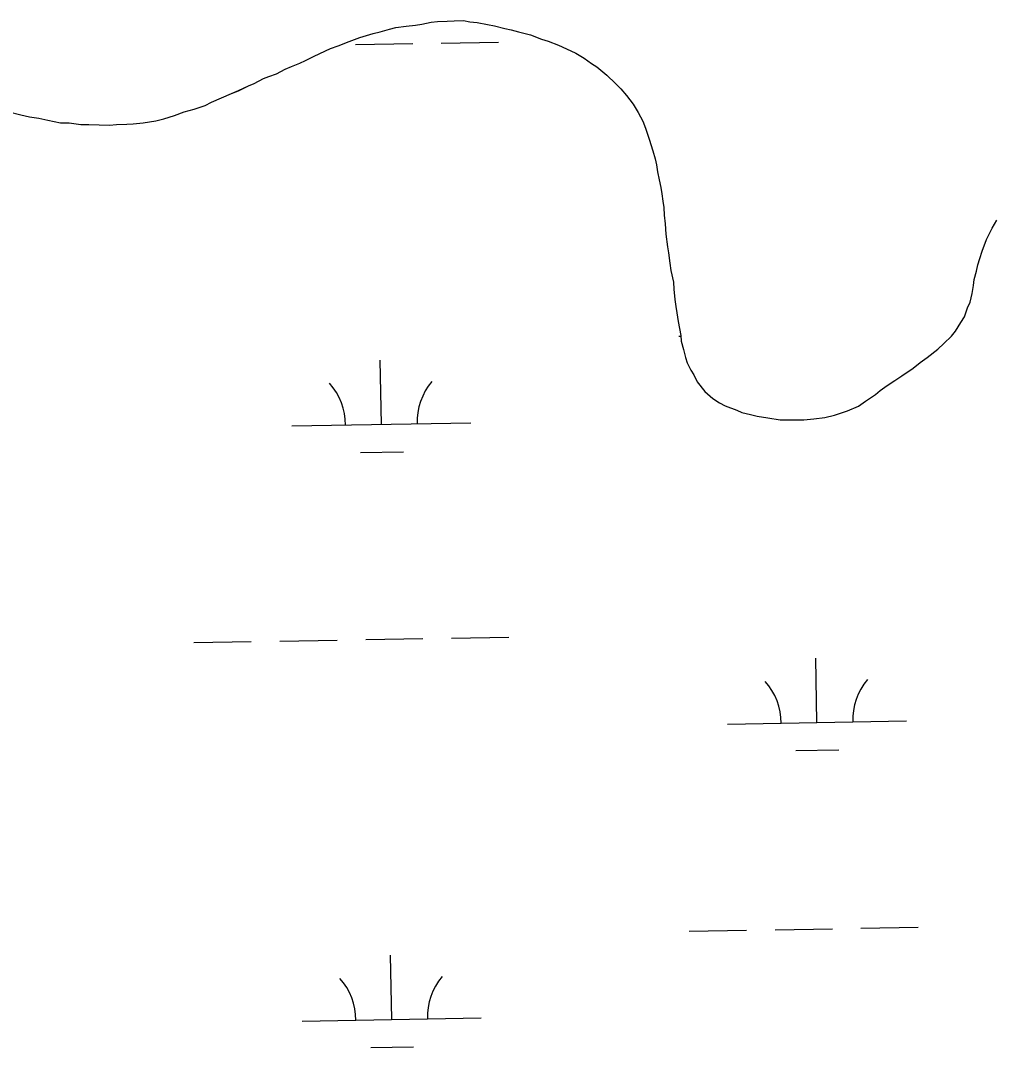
# Model space of a CAD drawing. Extents: x 3892998 to 3931244, y 278583 to 304547.
# Drawn here: x 3922744 to 3923288, y 297891 to 298465 of the extents above; entities that cross this region are included whole.
import ezdxf

# ---------------------------------------------------------------- set-up
doc = ezdxf.new("R2010")
doc.units = 0
doc.layers.add('V-TOPO-SHOR', color=7, linetype='Continuous')
doc.layers.add('V-WETL-SWMP', color=7, linetype='Continuous')

msp = doc.modelspace()

# ---------------------------------------------------------------- linework, layer by layer
at = {"layer": 'V-TOPO-SHOR'}
for points in [[(3922736.597, 298413.655), (3922743.967, 298411.865), (3922748.778, 298410.781), (3922753.917, 298410.013), (3922759.049, 298408.924), (3922766.1040000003, 298407.464), (3922770.937, 298407.347), (3922777.366, 298406.548), (3922781.876, 298406.44), (3922787.676, 298406.3), (3922793.474, 298406.159), (3922797.348, 298406.388), (3922803.1550000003, 298406.57300000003), (3922806.708, 298406.808), (3922812.199, 298407.32), (3922815.758, 298407.879), (3922819.3170000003, 298408.439), (3922823.86, 298409.618), (3922829.705, 298411.412), (3922835.236, 298413.536), (3922840.752, 298415.015), (3922846.926, 298417.12200000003), (3922850.519, 298418.969), (3922856.056, 298421.415), (3922861.596, 298423.86), (3922865.502, 298425.38), (3922871.048, 298428.146), (3922874.3000000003, 298429.357), (3922879.524, 298432.134), (3922882.455, 298433.352), (3922886.682, 298434.862), (3922891.577, 298437.324), (3922895.1610000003, 298438.847), (3922899.718, 298440.672), (3922902.9760000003, 298442.206), (3922907.873, 298444.668), (3922917.001, 298448.96), (3922921.228, 298450.47000000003), (3922927.413, 298452.901), (3922933.264, 298455.016), (3922940.737, 298457.414), (3922944.626, 298458.289), (3922949.8200000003, 298459.776), (3922953.3880000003, 298460.656), (3922959.21, 298461.484), (3922964.379, 298462.004), (3922967.9390000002, 298462.561), (3922973.1240000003, 298463.726), (3922976.677, 298463.964), (3922982.162, 298464.152), (3922986.035, 298464.384), (3922991.198, 298464.58), (3922994.727, 298463.851), (3922998.906, 298463.427), (3923004.684, 298462.321), (3923008.532, 298461.58400000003), (3923014.301, 298460.157), (3923017.83, 298459.426), (3923021.9960000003, 298458.359), (3923028.721, 298456.585), (3923034.787, 298454.183), (3923038.632, 298453.124), (3923044.376, 298450.728), (3923048.841, 298448.686), (3923053.94, 298446.306), (3923058.71, 298443.613), (3923062.829, 298440.613), (3923065.682, 298438.61), (3923071.373, 298433.961), (3923076.098, 298429.332), (3923079.247, 298426.356), (3923082.3850000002, 298422.734), (3923086.1350000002, 298417.808), (3923088.924, 298413.229), (3923091.386, 298408.33400000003)], [(3923091.386, 298408.33400000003), (3923092.904, 298404.429), (3923095.0130000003, 298398.254), (3923097.112, 298391.756), (3923098.292, 298387.213), (3923099.181, 298383.969), (3923099.7320000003, 298380.086), (3923100.59, 298375.554), (3923101.4560000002, 298371.341), (3923102.015, 298367.784), (3923102.558, 298363.579), (3923103.117, 298360.02), (3923103.338, 298355.82300000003), (3923103.866, 298350.976), (3923104.37, 298345.161), (3923105.167, 298338.051), (3923105.734, 298334.813), (3923106.562, 298328.99), (3923107.1040000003, 298324.788), (3923108.561, 298318.304), (3923108.79, 298314.429), (3923109.294, 298308.617), (3923109.845, 298304.734), (3923110.404, 298301.175), (3923111.254, 298296.319), (3923112.677, 298288.549), (3923112.923, 298285.319), (3923114.102, 298280.776), (3923115.282, 298276.23600000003), (3923116.179, 298273.314), (3923118.3340000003, 298269.07), (3923119.884, 298266.455), (3923121.723, 298262.541), (3923126.11, 298257.278), (3923130.5270000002, 298253.303), (3923134.339, 298250.956), (3923137.521, 298249.268), (3923143.909, 298246.855), (3923146.778, 298245.498), (3923151.589, 298244.414), (3923155.431, 298243.355), (3923161.215, 298242.571), (3923168.278, 298241.434), (3923173.111, 298241.318), (3923181.4960000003, 298241.438), (3923186.989, 298241.95), (3923193.133, 298242.77), (3923198.642, 298243.927), (3923205.791, 298246.333), (3923211.9820000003, 298249.086), (3923215.919, 298251.891), (3923221.487, 298255.625), (3923224.119, 298257.818), (3923228.055, 298260.624), (3923232.313, 298263.424), (3923236.241, 298265.908), (3923242.471, 298270.27), (3923246.415, 298273.4), (3923250.352, 298276.205), (3923256.2660000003, 298280.89900000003), (3923259.566, 298284.043), (3923263.8540000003, 298288.131), (3923266.181, 298290.976), (3923269.1950000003, 298295.739), (3923271.207, 298298.914), (3923272.941, 298304.029), (3923274.307, 298307.22000000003), (3923275.3910000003, 298312.031), (3923276.144, 298316.52400000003), (3923276.544, 298319.74), (3923277.949, 298324.54), (3923278.6780000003, 298328.069), (3923279.73, 298331.589), (3923281.1210000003, 298335.74700000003), (3923283.529, 298342.137), (3923286.585, 298348.51), (3923289.272, 298352.958)]]:
    msp.add_lwpolyline(points, dxfattribs=at)
at = {"layer": 'V-WETL-SWMP'}
for p, q in [((3922967.9390000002, 298462.56200000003), (3922973.125, 298463.726)), ((3922973.125, 298463.726), (3922976.677, 298463.963)), ((3922976.677, 298463.963), (3922982.162, 298464.153)), ((3922982.162, 298464.153), (3922986.035, 298464.38299999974)), ((3922986.035, 298464.38300000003), (3922991.198, 298464.581)), ((3922991.198, 298464.581), (3922994.7260000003, 298463.851)), ((3922994.7260000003, 298463.851), (3922998.907, 298463.428)), ((3922940.737, 298457.414), (3922944.627, 298458.288)), ((3922944.627, 298458.288), (3922949.8200000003, 298459.775)), ((3922949.8200000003, 298459.775), (3922953.387, 298460.656)), ((3922953.387, 298460.656), (3922959.21, 298461.483)), ((3922959.21, 298461.483), (3922964.38, 298462.003)), ((3922964.38, 298462.003), (3922967.9390000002, 298462.56200000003)), ((3922998.907, 298463.428), (3923004.683, 298462.322)), ((3923004.683, 298462.322), (3923008.5330000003, 298461.58400000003)), ((3923008.5330000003, 298461.58400000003), (3923014.301, 298460.156)), ((3923014.301, 298460.156), (3923017.83, 298459.426)), ((3923017.83, 298459.426), (3923021.995, 298458.359)), ((3923021.995, 298458.359), (3923028.721, 298456.585)), ((3922921.228, 298450.47000000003), (3922927.412, 298452.8999999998)), ((3922927.412, 298452.9), (3922933.265, 298455.016)), ((3922933.265, 298455.016), (3922940.737, 298457.414)), ((3922978.8421404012, 298452.012163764), (3923010.8373472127, 298452.56600590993)), ((3923028.721, 298456.585), (3923034.788, 298454.18200000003)), ((3923034.788, 298454.18200000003), (3923038.631, 298453.123)), ((3923038.631, 298453.123), (3923044.376, 298450.728)), ((3922907.872, 298444.667), (3922917.001, 298448.96)), ((3922917.001, 298448.96), (3922921.228, 298450.47000000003)), ((3922930.849330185, 298451.1814005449), (3922962.844536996, 298451.73524269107)), ((3923044.376, 298450.728), (3923048.84, 298448.686)), ((3923048.84, 298448.686), (3923053.94, 298446.30700000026)), ((3922895.16, 298438.848), (3922899.717, 298440.673)), ((3922899.717, 298440.673), (3922902.977, 298442.2059999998)), ((3922902.977, 298442.2059999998), (3922907.872, 298444.6669999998)), ((3923053.94, 298446.30700000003), (3923058.711, 298443.613)), ((3923058.711, 298443.613), (3923062.829, 298440.613)), ((3923062.829, 298440.613), (3923065.682, 298438.61)), ((3922882.455, 298433.352), (3922886.683, 298434.8619999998)), ((3922886.683, 298434.8619999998), (3922891.577, 298437.32300000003)), ((3922891.577, 298437.32300000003), (3922895.16, 298438.848)), ((3923065.682, 298438.61), (3923071.373, 298433.96)), ((3922871.048, 298428.146), (3922874.3000000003, 298429.357)), ((3922874.3000000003, 298429.357), (3922879.525, 298432.13300000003)), ((3922879.525, 298432.13300000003), (3922882.455, 298433.352)), ((3923071.373, 298433.96), (3923076.097, 298429.333)), ((3923076.097, 298429.333), (3923079.248, 298426.356)), ((3922856.057, 298421.415), (3922861.596, 298423.86100000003)), ((3922861.596, 298423.86100000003), (3922865.501, 298425.379)), ((3922865.501, 298425.379), (3922871.048, 298428.146)), ((3923079.248, 298426.356), (3923082.3850000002, 298422.734)), ((3922846.927, 298417.12200000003), (3922850.518, 298418.97000000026)), ((3922850.518, 298418.97000000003), (3922856.057, 298421.41499999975)), ((3923082.3850000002, 298422.734), (3923086.134, 298417.809)), ((3923086.134, 298417.809), (3923088.9250000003, 298413.228)), ((3922736.597, 298413.655), (3922743.968, 298411.86499999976)), ((3922829.705, 298411.412), (3922835.236, 298413.536)), ((3922835.236, 298413.536), (3922840.752, 298415.0149999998)), ((3922840.752, 298415.015), (3922846.927, 298417.12200000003)), ((3923088.9250000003, 298413.228), (3923091.386, 298408.33400000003)), ((3922743.968, 298411.865), (3922748.778, 298410.782)), ((3922748.778, 298410.782), (3922753.917, 298410.014)), ((3922753.917, 298410.014), (3922759.048, 298408.923)), ((3922759.048, 298408.923), (3922766.105, 298407.46400000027)), ((3922766.105, 298407.464), (3922770.938, 298407.347)), ((3922770.938, 298407.347), (3922777.366, 298406.5479999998)), ((3922777.366, 298406.5479999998), (3922781.876, 298406.439)), ((3922781.876, 298406.439), (3922787.6750000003, 298406.3)), ((3922787.6750000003, 298406.3), (3922793.474, 298406.16000000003)), ((3922793.474, 298406.16000000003), (3922797.348, 298406.389)), ((3922797.348, 298406.389), (3922803.1550000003, 298406.57199999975)), ((3922803.1550000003, 298406.572), (3922806.707, 298406.808)), ((3922806.707, 298406.808), (3922812.199, 298407.321)), ((3922812.199, 298407.321), (3922815.758, 298407.8799999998)), ((3922815.758, 298407.88), (3922819.318, 298408.43900000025)), ((3922819.318, 298408.439), (3922823.859, 298409.619)), ((3922823.859, 298409.619), (3922829.705, 298411.412)), ((3923091.386, 298408.33400000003), (3923092.904, 298404.42899999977)), ((3923092.904, 298404.42899999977), (3923095.012, 298398.253)), ((3923095.012, 298398.253), (3923097.112, 298391.755)), ((3923097.112, 298391.755), (3923098.292, 298387.214)), ((3923098.292, 298387.214), (3923099.181, 298383.969)), ((3923099.181, 298383.969), (3923099.7320000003, 298380.087)), ((3923099.7320000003, 298380.087), (3923100.59, 298375.554)), ((3923100.59, 298375.554), (3923101.4560000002, 298371.342)), ((3923101.4560000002, 298371.342), (3923102.015, 298367.783)), ((3923102.015, 298367.783), (3923102.558, 298363.579)), ((3923102.558, 298363.579), (3923103.117, 298360.02)), ((3923103.117, 298360.02), (3923103.339, 298355.824)), ((3923103.339, 298355.824), (3923103.866, 298350.9759999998)), ((3923103.866, 298350.9759999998), (3923104.3710000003, 298345.161)), ((3923286.585, 298348.509), (3923289.271, 298352.958)), ((3923104.3710000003, 298345.161), (3923105.167, 298338.05)), ((3923283.5300000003, 298342.136), (3923286.585, 298348.509)), ((3923105.167, 298338.05), (3923105.734, 298334.813)), ((3923281.12, 298335.74700000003), (3923283.5300000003, 298342.136)), ((3923105.734, 298334.813), (3923106.561, 298328.99)), ((3923278.6780000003, 298328.069), (3923279.73, 298331.589)), ((3923279.73, 298331.589), (3923281.12, 298335.74700000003)), ((3923106.561, 298328.99), (3923107.1040000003, 298324.787)), ((3923277.948, 298324.54), (3923278.6780000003, 298328.069)), ((3923107.1040000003, 298324.787), (3923108.56, 298318.304)), ((3923276.543, 298319.739), (3923277.948, 298324.54)), ((3923108.56, 298318.304), (3923108.789, 298314.43)), ((3923108.789, 298314.43), (3923109.293, 298308.616)), ((3923275.3910000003, 298312.03), (3923276.144, 298316.525)), ((3923276.144, 298316.525), (3923276.543, 298319.739)), ((3923109.293, 298308.616), (3923109.845, 298304.734)), ((3923274.308, 298307.221), (3923275.3910000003, 298312.03)), ((3923109.845, 298304.734), (3923110.404, 298301.175)), ((3923271.2060000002, 298298.914), (3923272.941, 298304.03)), ((3923272.941, 298304.03), (3923274.308, 298307.221)), ((3923110.404, 298301.175), (3923111.254, 298296.319)), ((3923269.196, 298295.739), (3923271.2060000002, 298298.914)), ((3923111.254, 298296.319), (3923112.6780000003, 298288.548)), ((3923266.18, 298290.976), (3923269.196, 298295.739)), ((3923111.6067495, 298288.1114459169), (3923112.709674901, 298288.13053773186)), ((3923112.6780000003, 298288.548), (3923112.923, 298285.319)), ((3923259.566, 298284.043), (3923263.855, 298288.131)), ((3923263.855, 298288.131), (3923266.18, 298290.976)), ((3923112.923, 298285.319), (3923114.103, 298280.777)), ((3923114.103, 298280.777), (3923115.2830000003, 298276.23600000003)), ((3923250.3510000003, 298276.206), (3923256.2660000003, 298280.89900000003)), ((3923256.2660000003, 298280.89900000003), (3923259.566, 298284.043)), ((3922945.371363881, 298238.7969291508), (3922944.748291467, 298274.7915368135)), ((3923115.2830000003, 298276.23600000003), (3923116.18, 298273.313)), ((3923246.415, 298273.4), (3923250.3510000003, 298276.20600000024)), ((3923116.18, 298273.313), (3923118.3340000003, 298269.07)), ((3923118.3340000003, 298269.07), (3923119.883, 298266.454)), ((3923236.242, 298265.908), (3923242.471, 298270.2709999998)), ((3923242.471, 298270.271), (3923246.415, 298273.4)), ((3923119.883, 298266.454), (3923121.723, 298262.541)), ((3923228.055, 298260.625), (3923232.313, 298263.424)), ((3923232.313, 298263.424), (3923236.242, 298265.908)), ((3923121.723, 298262.541), (3923126.109, 298257.278)), ((3923126.109, 298257.278), (3923130.5270000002, 298253.303)), ((3923221.488, 298255.626), (3923224.119, 298257.819)), ((3923224.119, 298257.819), (3923228.055, 298260.62500000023)), ((3923130.5270000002, 298253.303), (3923134.338, 298250.955)), ((3923211.9820000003, 298249.085), (3923215.918, 298251.892)), ((3923215.918, 298251.892), (3923221.488, 298255.626)), ((3923134.338, 298250.955), (3923137.521, 298249.26699999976)), ((3923137.521, 298249.26699999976), (3923143.91, 298246.856)), ((3923143.91, 298246.856), (3923146.779, 298245.498)), ((3923146.779, 298245.498), (3923151.588, 298244.415)), ((3923198.6410000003, 298243.926), (3923205.791, 298246.33299999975)), ((3923205.791, 298246.333), (3923211.9820000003, 298249.08500000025)), ((3922895.378853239, 298237.9315507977), (3922995.3638745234, 298239.6623075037)), ((3923151.588, 298244.415), (3923155.431, 298243.355)), ((3923155.431, 298243.355), (3923161.215, 298242.571)), ((3923161.215, 298242.571), (3923168.279, 298241.434)), ((3923168.279, 298241.434), (3923173.112, 298241.318)), ((3923173.112, 298241.318), (3923181.4960000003, 298241.438)), ((3923181.4960000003, 298241.438), (3923186.988, 298241.95)), ((3923186.988, 298241.95), (3923193.133, 298242.77000000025)), ((3923193.133, 298242.77), (3923198.6410000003, 298243.926)), ((3922933.640234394, 298223.1605497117), (3922957.636639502, 298223.57593132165)), ((3922984.599935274, 298119.38699420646), (3923016.595142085, 298119.94083635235)), ((3922840.6215046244, 298116.89470454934), (3922872.6167114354, 298117.44854669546)), ((3922888.6143148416, 298117.7254677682), (3922920.609521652, 298118.27930991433)), ((3922936.6071250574, 298118.5562309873), (3922968.6023318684, 298119.1100731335)), ((3923188.7637017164, 298072.17150001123), (3923188.1406293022, 298108.16610767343)), ((3923138.7711910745, 298071.30612165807), (3923238.7562123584, 298073.03687836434)), ((3923177.0325722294, 298056.5351205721), (3923201.0289773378, 298056.9505021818)), ((3923117.3645443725, 297955.4862763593), (3923149.359751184, 297956.04011850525)), ((3923165.3573545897, 297956.3170395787), (3923197.3525614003, 297956.87088172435)), ((3923213.350164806, 297957.14780279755), (3923245.345371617, 297957.70164494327)), ((3922951.1291587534, 297906.17175959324), (3922950.5060863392, 297942.1663672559)), ((3922901.1366481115, 297905.30638124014), (3923001.1216693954, 297907.0371379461)), ((3922939.3980292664, 297890.53538015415), (3922963.3944343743, 297890.9507617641))]:
    msp.add_line(p, q, dxfattribs=at)
for centre, radius, start, end in [((3923000.5978076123, 298240.2277820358), 35.246287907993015, 140.21987699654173, 181.76353532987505), ((3922890.128484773, 298238.31554039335), 35.24628790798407, 0.21988000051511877, 41.76353833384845), ((3923243.9901454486, 298073.60235289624), 35.246287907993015, 140.21987699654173, 181.76353532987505), ((3923133.520822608, 298071.6901112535), 35.24628790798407, 0.21988000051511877, 41.76353833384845), ((3923006.3556024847, 297907.60261247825), 35.246287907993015, 140.21987699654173, 181.76353532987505), ((3922895.886279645, 297905.6903708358), 35.24628790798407, 0.21988000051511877, 41.76353833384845)]:
    msp.add_arc(centre, radius, start, end, dxfattribs=at)

doc.saveas('drawing.dxf')
